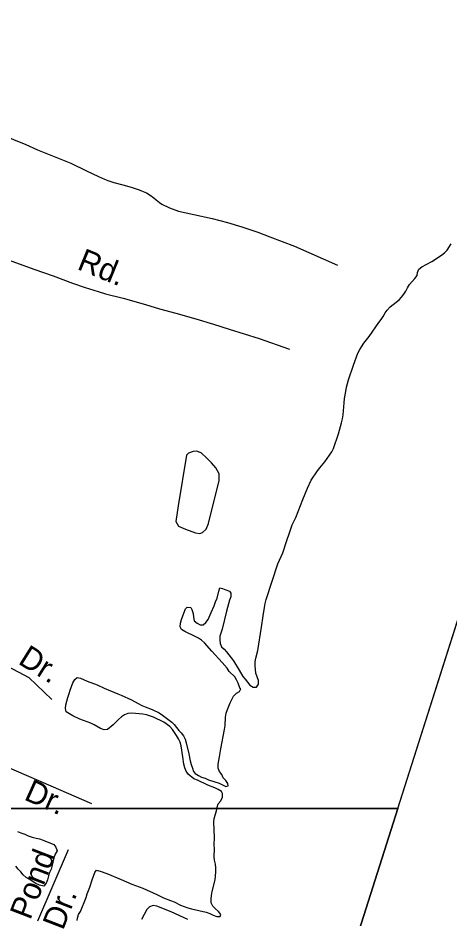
# Model space of a CAD drawing. Extents: x 2290055 to 2389491, y 66597 to 237875.
# Drawn here: x 2342301 to 2344121, y 141421 to 145214 of the extents above; entities that cross this region are included whole.
import ezdxf

# ---------------------------------------------------------------- set-up
doc = ezdxf.new("R2010")
doc.units = 0
for name, color, linetype in [('Exist Hydrographic Pond Under 1500 Sq Ft', 7, 'Continuous'), ('Exist Hydrographic River Shore', 7, 'Continuous'), ('Exist Road Non-System Type 51', 7, 'Continuous'), ('Exist Road Non-System Type 51 Label', 7, 'Continuous'), ('Map Preparation Inset Cut Line', 7, 'Continuous')]:
    doc.layers.add(name, color=color, linetype=linetype)

msp = doc.modelspace()

# ---------------------------------------------------------------- linework, layer by layer
at = {"layer": 'Exist Hydrographic Pond Under 1500 Sq Ft'}
for points in [[(2343072.4, 143383.6), (2343052.7, 143390.6), (2343038.8, 143389.4), (2343019.1, 143382.4), (2343011, 143373.2), (2342975.1, 143159.9), (2342965.8, 143094.9), (2342977.4, 143074.1), (2343006.3, 143062.5), (2343048, 143046.2), (2343066.6, 143043.9), (2343078.2, 143048.6), (2343093.2, 143062.5), (2343103.6, 143085.7)], [(2343103.6, 143085.7), (2343148.8, 143266.5), (2343147.7, 143295.5), (2343133.8, 143321), (2343116.4, 143341.9), (2343096.7, 143361.6), (2343072.4, 143383.6)], [(2342298.5, 141788.7), (2342313.5, 141784.4), (2342329.2, 141778.6), (2342343.2, 141771.1), (2342360, 141765.3), (2342377.5, 141761.8), (2342392, 141757.9), (2342407.5, 141752.7), (2342452, 141735), (2342460.5, 141722.8), (2342465.5, 141708.6), (2342457, 141694), (2342451.5, 141679), (2342445.2, 141647.2), (2342440, 141631), (2342434, 141617.2), (2342428.7, 141602.2), (2342425.2, 141586.6), (2342419.2, 141571.7), (2342410, 141559.8)], [(2342410, 141559.8), (2342391.2, 141563.5), (2342375.5, 141570.7), (2342348.5, 141588.5), (2342335.2, 141596.1), (2342323, 141606.7), (2342312.5, 141619.1), (2342301.2, 141630.8), (2342291.5, 141643)]]:
    msp.add_lwpolyline(points, dxfattribs=at)
at = {"layer": 'Exist Hydrographic River Shore'}
for points in [[(2343563, 143307.3), (2343572.5, 143319.8), (2343594, 143345.2), (2343613, 143374.2), (2343622.5, 143387.3), (2343629.5, 143401.5), (2343651.5, 143464.1), (2343663, 143509.7), (2343668, 143526.6), (2343670.7, 143544.1), (2343674.2, 143594.5), (2343676.5, 143612.2), (2343681.2, 143642.3), (2343685, 143660.1), (2343693.5, 143690.3), (2343714.7, 143753), (2343733, 143802.4), (2343741, 143819.2), (2343757.5, 143845.3), (2343779.5, 143873), (2343820.5, 143932), (2343830.5, 143944.5), (2343839.7, 143957.7), (2343847.5, 143972.3), (2343856.2, 143984.8), (2343868.5, 143997.5), (2343880.5, 144007.8), (2343906, 144027.7), (2343916.7, 144039.4), (2343926, 144051.4), (2343934.5, 144063.9), (2343941.5, 144078.5), (2343950, 144091.9), (2343972, 144116.8), (2343982, 144130.2), (2343983.2, 144143.1), (2343989.5, 144157.3), (2344002.5, 144166.8), (2344043.7, 144189.4), (2344084.7, 144215.3), (2344097.2, 144225), (2344108, 144237.1), (2344126, 144263.8)], [(2343092.7, 142669.5), (2343101.5, 142682.4), (2343115.2, 142710.7), (2343127, 142740.1), (2343132.5, 142756.2), (2343139.2, 142771.1), (2343147, 142801.2), (2343151.7, 142815.5), (2343162, 142812.6), (2343176.5, 142806.3), (2343191.7, 142801.6), (2343197.7, 142792.8), (2343197.2, 142777.3), (2343192, 142763.1), (2343179.5, 142716.7), (2343161.5, 142641.1), (2343151.5, 142611.7), (2343151.2, 142596.1), (2343153, 142580.9), (2343158.7, 142566.9), (2343169.5, 142556.5), (2343179.5, 142545.3), (2343188.5, 142533), (2343208.5, 142508.3), (2343233, 142468.9), (2343247.7, 142442.1), (2343258.2, 142430.8), (2343267.2, 142417.8), (2343278, 142405.6), (2343291.7, 142397.6), (2343306.2, 142396.6), (2343313.7, 142409), (2343313.5, 142425.5), (2343303, 142456.3), (2343300.7, 142471.5), (2343299.7, 142487.1), (2343300, 142503.1), (2343302.5, 142518.5), (2343311, 142551.2), (2343326, 142649.4), (2343334.2, 142697.5), (2343339, 142732.5), (2343342.2, 142749.5), (2343346.5, 142765.6), (2343396, 142916.4), (2343416, 142963.2), (2343432.7, 143014.2), (2343444.7, 143046.5), (2343456, 143080.1), (2343470.7, 143110.8), (2343500, 143187.3), (2343520.2, 143234.2), (2343536, 143268), (2343563, 143307.3)], [(2342648.5, 142223), (2342621.7, 142238.5), (2342608, 142245.2), (2342561.5, 142262.5), (2342531.7, 142276.4), (2342503.7, 142292.7), (2342501, 142307.6), (2342502.5, 142322.8), (2342507.2, 142338), (2342510.2, 142354), (2342516, 142369.8), (2342520, 142384.2), (2342532.2, 142414.9), (2342540, 142429.1), (2342549.7, 142438.1), (2342564, 142435.6), (2342591.7, 142422.7), (2342635, 142406.8), (2342663.5, 142393.3), (2342721, 142368.7), (2342735.7, 142363.3), (2342778.7, 142343.7), (2342807.7, 142327.6), (2342822.2, 142320.4), (2342836.5, 142314), (2342866.7, 142302.3), (2342895.2, 142288.4), (2342909.2, 142279.8), (2342948.2, 142250.3), (2342959.2, 142239.5), (2342978, 142215), (2342988.7, 142204.2), (2342998, 142192.3), (2343005.2, 142177.5), (2343009.7, 142162.3), (2343020.7, 142116.3), (2343026, 142086.3), (2343030, 142071.7), (2343036.2, 142056.7), (2343040.5, 142041.8), (2343047.5, 142033.3), (2343060.7, 142025), (2343074.5, 142018.4), (2343089.5, 142013.4), (2343103.7, 142006.5), (2343148.5, 141992.7), (2343162, 141985.4), (2343176, 141979), (2343186, 141982.1), (2343184.5, 141991.5), (2343175.7, 142003.6), (2343165.7, 142015.2), (2343159.2, 142030), (2343149.2, 142042.3), (2343144, 142056.2), (2343144, 142072.3), (2343150.2, 142104.1), (2343152, 142120.1), (2343155, 142136.9), (2343171, 142219.3), (2343173.2, 142236), (2343175.5, 142270.3), (2343177.5, 142287.5), (2343182.7, 142303.4), (2343195, 142331.7), (2343209, 142359.4), (2343221, 142371.3), (2343234.2, 142379.1), (2343239.7, 142390.2), (2343236.7, 142390.2), (2343228, 142413.7), (2343221.7, 142427.8), (2343213.7, 142441), (2343190.2, 142462.6), (2343182, 142476.4), (2343161.5, 142501.4), (2343117.5, 142549), (2343087, 142584.3), (2343074, 142594.8), (2343060.7, 142603.4), (2343047.7, 142610.7), (2343003.7, 142630.8), (2342989.5, 142639.5), (2342983.5, 142651.1), (2342985.2, 142666.9), (2342989.2, 142682), (2342995.7, 142697), (2343006.2, 142727.3), (2343014, 142733.5), (2343029.5, 142732.5), (2343033.7, 142723.8), (2343038.2, 142707.6), (2343040, 142691.8), (2343043.2, 142676.6), (2343055, 142666.9), (2343068.2, 142659.8), (2343080.2, 142660.1), (2343092.7, 142669.5)], [(2342549.7, 141414.9), (2342551, 141425.1), (2342555.7, 141439.6), (2342563.5, 141453.2), (2342588, 141511.3), (2342592, 141526.5), (2342597.2, 141541.2), (2342603.7, 141555.4), (2342613.2, 141586.1), (2342624, 141616.6), (2342631.5, 141626.1), (2342646.5, 141622.2), (2342675.5, 141611.9), (2342736, 141586.9), (2342780.2, 141567.5), (2342826.5, 141550.7), (2342885.5, 141524.6), (2342913.5, 141510.6), (2342943.5, 141498.7), (2342958.5, 141493.9), (2342985.5, 141479.6), (2343016.2, 141468.1), (2343031.5, 141463.2), (2343094, 141449.5), (2343109.5, 141444), (2343123.5, 141437.4), (2343138.5, 141432), (2343152.5, 141431.7), (2343154.7, 141439.8), (2343145, 141452.9), (2343133.5, 141464.5), (2343121.2, 141475.2), (2343114, 141489.1), (2343114, 141505.1), (2343115.5, 141520.6), (2343118.2, 141537.1), (2343131.2, 141586), (2343133.7, 141618.4), (2343134, 141636), (2343133.2, 141652.2), (2343128.7, 141669), (2343127.7, 141684.4), (2343128, 141716.1), (2343127.2, 141732.8), (2343128, 141764.4), (2343125.2, 141828.9), (2343126.7, 141844), (2343136.7, 141875.7), (2343140, 141892), (2343144.5, 141906.4), (2343155, 141918.7), (2343162.5, 141933.4), (2343162.5, 141949.3), (2343157.7, 141958.1), (2343144, 141966.5), (2343130.5, 141972.9), (2343101, 141984.6), (2343057, 142005.8), (2343041.7, 142011.5), (2343017, 142030.3), (2343009.2, 142043.4), (2343003.5, 142057.4), (2342999.2, 142072.3), (2342995.5, 142103.2), (2342988, 142149.7), (2342983.5, 142165.5), (2342977.5, 142180), (2342969.2, 142194), (2342951.7, 142219.3), (2342940, 142231), (2342915, 142250.1), (2342871.7, 142270.4), (2342842.5, 142280.4), (2342826.7, 142283.3), (2342780.2, 142287), (2342764.2, 142286.8), (2342749.7, 142280), (2342736.7, 142271.7), (2342724.5, 142261.4), (2342702, 142238.7), (2342677.5, 142218.9), (2342663.5, 142217.9), (2342648.5, 142223)], [(2343016.5, 141418.6), (2342946.5, 141451), (2342885.2, 141474.5), (2342869.7, 141477.5), (2342854.2, 141472), (2342844, 141460.5)], [(2342844, 141460.5), (2342821, 141418.6)]]:
    msp.add_lwpolyline(points, dxfattribs=at)
at = {"layer": 'Exist Road Non-System Type 51'}
for points in [[(2342229.9, 144723.5), (2342333.6, 144681.7), (2342383, 144659.6), (2342523.5, 144602.5), (2342589.7, 144571), (2342639.9, 144547.1), (2342665.9, 144535.3), (2342679.6, 144529.3), (2342703.9, 144522), (2342742.4, 144511.7), (2342778.2, 144502), (2342811.1, 144490.5), (2342821.5, 144486.6), (2342842.1, 144478.2), (2342858, 144468), (2342872.5, 144456.8), (2342882.4, 144448.7), (2342896.6, 144436.7), (2342906.7, 144430.6), (2342938.5, 144415.1), (2342976.8, 144401.2), (2343041, 144387.3), (2343119.2, 144369.7), (2343183.2, 144352.6), (2343243.3, 144334.6), (2343311.5, 144313), (2343361.5, 144293.3), (2343466.1, 144253.8), (2343646.5, 144173)], [(2342259.9, 144196.6), (2342372.1, 144155.4), (2342448.7, 144128.2), (2342530.6, 144098.3), (2342583.5, 144080.1), (2342638.7, 144062.9), (2342668.9, 144053.3), (2342744.5, 144034.6), (2342837.4, 144008.1), (2342897.5, 143990.4), (2342965.3, 143970.8), (2343049.6, 143947.5), (2343123.9, 143925.8), (2343189.8, 143904.2), (2343316.4, 143864.9), (2343444.5, 143819.7)], [(2341163.5, 142549.6), (2341342.6, 142849.4), (2342188.8, 142520.9), (2342346, 142437.6), (2342443.1, 142345.1)], [(2341163.5, 142549.6), (2341388.4, 142454.8), (2341560.7, 142379.9), (2341671, 142330.4), (2341755.5, 142293), (2341887.7, 142235.9), (2342054.2, 142160.8), (2342241, 142067.7), (2342439.4, 141981), (2342610, 141907.7)], [(2342383.9, 141413.2), (2342513.4, 141713.9)]]:
    msp.add_lwpolyline(points, dxfattribs=at)
at = {"layer": 'Map Preparation Inset Cut Line'}
msp.add_line((2343900.4, 141886.2), (2346064.1, 148689.8), dxfattribs=at)
for points in [[(2325416.4, 141886.2), (2343900.4, 141886.2), (2346064.1, 148689.8), (2346393.7, 149726.2), (2346064.1, 149726.2), (2346064.1, 156758), (2331912.3, 156758), (2331912.3, 149726.2), (2325417.5, 149726.2)], [(2326073, 125795.4), (2326049.1, 134004.6), (2335243.2, 134004.6), (2335243.2, 141886.2), (2343900.4, 141886.2), (2341393.8, 134004.6), (2339225, 125795.4)], [(2343900.4, 141886.2), (2335243.2, 141886.2), (2335243.2, 134004.6), (2341393.8, 134004.6)]]:
    msp.add_lwpolyline(points, close=True, dxfattribs=at)

# ---------------------------------------------------------------- texts
at = {"layer": 'Exist Road Non-System Type 51 Label'}
for s, rotation, p in [('Rd.', 337.8159, (2342545.7, 144158.3)), ('Dr.', 328.0431, (2342297, 142498.5)), ('Dr.', 335.9558, (2342322.1, 141925.4)), ('Pond ', 68.9189, (2342352.4, 141413.5)), ('Dr.', 68.9189, (2342490.4, 141370.3))]:
    msp.add_text(s, height=95, rotation=rotation, dxfattribs=at).set_placement(p)

doc.saveas('drawing.dxf')
